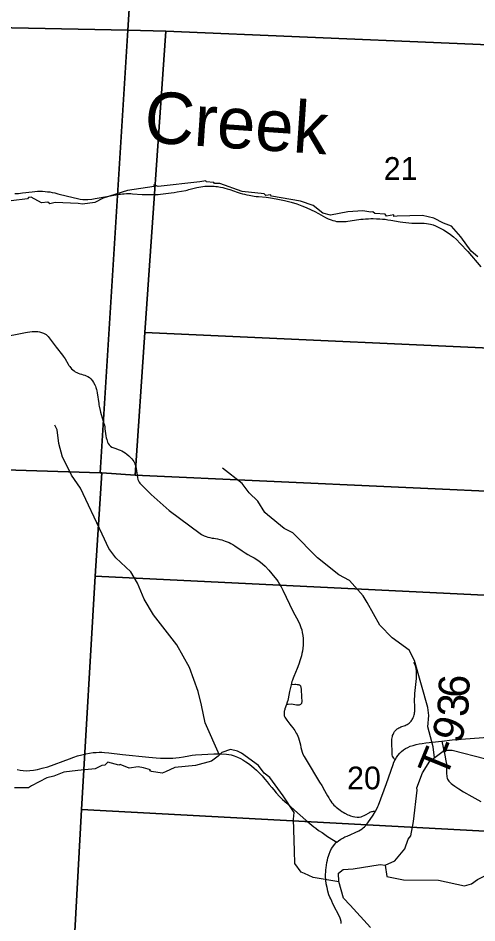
# Model space of a CAD drawing. Extents: x 396.2 to 468.4, y 232.6 to 279.1.
# Drawn here: x 416.904 to 417.748, y 265.475 to 267.141 of the extents above; entities that cross this region are included whole.
import ezdxf

# ---------------------------------------------------------------- set-up
doc = ezdxf.new("R2010")
doc.units = 0
for name, color, linetype in [('GM_X_County_Road', 7, 'Continuous'), ('GM_X_Minor_River', 7, 'Continuous'), ('GM_X_Minor_River_Text', 7, 'Continuous'), ('GM_X_Section', 7, 'Continuous'), ('GM_X_Section_Text', 7, 'Continuous'), ('GM_X_State_Route', 7, 'Continuous'), ('GM_X_Township_Road', 7, 'Continuous'), ('GM_X_Township_Road_Text', 7, 'Continuous')]:
    doc.layers.add(name, color=color, linetype=linetype)

msp = doc.modelspace()

# ---------------------------------------------------------------- linework, layer by layer
at = {"layer": 'GM_X_County_Road'}
for points in [[(416.8977, 266.8177), (416.9042, 266.8181), (416.9114, 266.8189), (416.9295, 266.8211), (416.9345, 266.8216), (416.9394, 266.822), (416.9441, 266.8221), (416.9484, 266.822), (416.9535, 266.8218), (416.9577, 266.8213), (416.9618, 266.8208), (416.966, 266.82), (416.9711, 266.8189), (416.9766, 266.8175), (416.9945, 266.8131), (417.0125, 266.8087), (417.0177, 266.8077), (417.0224, 266.8071), (417.0273, 266.8067), (417.0319, 266.8069), (417.0393, 266.8076), (417.0451, 266.8085), (417.0665, 266.8124), (417.0862, 266.8161), (417.0893, 266.8166), (417.0922, 266.817), (417.0955, 266.8173), (417.0987, 266.8175), (417.103, 266.8177), (417.1074, 266.8178), (417.111, 266.8177), (417.1143, 266.8176), (417.1318, 266.8164), (417.1459, 266.8162)], [(417.1459, 266.8162), (417.1509, 266.8161), (417.1611, 266.8163), (417.1657, 266.8166), (417.1704, 266.8171), (417.185, 266.819), (417.1907, 266.8198), (417.1964, 266.8208), (417.212, 266.8237), (417.2148, 266.8244), (417.2179, 266.8252), (417.2324, 266.8289), (417.2359, 266.8297), (417.2396, 266.8303), (417.2434, 266.8308), (417.2474, 266.8312), (417.2517, 266.8315), (417.2562, 266.8315), (417.2606, 266.8314), (417.2644, 266.8312), (417.2675, 266.831), (417.2704, 266.8307), (417.2729, 266.8303), (417.2758, 266.8297), (417.2802, 266.8288), (417.2842, 266.8278), (417.288, 266.8268), (417.2931, 266.8252), (417.3065, 266.8206), (417.3124, 266.8187), (417.3162, 266.8176), (417.3202, 266.8166), (417.3246, 266.8156), (417.3288, 266.8147), (417.3347, 266.8137), (417.3381, 266.8131), (417.3417, 266.8126), (417.3457, 266.8123), (417.3598, 266.8112), (417.3641, 266.8107), (417.368, 266.8102), (417.3714, 266.8096), (417.3817, 266.8078), (417.3936, 266.8052), (417.4057, 266.8022), (417.4162, 266.7989), (417.4258, 266.7955), (417.4335, 266.7923), (417.4428, 266.7881), (417.4494, 266.7846), (417.4561, 266.781), (417.4689, 266.774), (417.4742, 266.7715), (417.4795, 266.7694), (417.4829, 266.7683), (417.4864, 266.7674), (417.4896, 266.7667), (417.4931, 266.7663), (417.4965, 266.7661), (417.4999, 266.7661), (417.5037, 266.7662), (417.5072, 266.7665), (417.5103, 266.7669), (417.5302, 266.7698), (417.5342, 266.7704), (417.5382, 266.7709), (417.5429, 266.7713), (417.5481, 266.7715), (417.5523, 266.7717), (417.5567, 266.7717), (417.563, 266.7716), (417.5691, 266.7713), (417.574, 266.7709), (417.5787, 266.7704), (417.5838, 266.7697), (417.5892, 266.7688), (417.6064, 266.7657), (417.6115, 266.7649), (417.6169, 266.7643), (417.6225, 266.7638), (417.6282, 266.7636), (417.647, 266.7634), (417.6509, 266.7633), (417.6548, 266.7629), (417.6588, 266.7622), (417.6626, 266.7613), (417.667, 266.76), (417.6714, 266.7583), (417.6765, 266.7561), (417.6812, 266.7537), (417.6865, 266.7508), (417.6932, 266.7466), (417.6992, 266.7424), (417.7047, 266.7382), (417.71, 266.7332), (417.7171, 266.726), (417.7309, 266.7109), (417.7552, 266.6829)], [(416.8703, 266.5527), (416.9173, 266.562), (416.9208, 266.5626), (416.9248, 266.5633), (416.9291, 266.5637), (416.9327, 266.564), (416.9362, 266.5641), (416.9396, 266.5639), (416.943, 266.5633), (416.9465, 266.5621), (416.95, 266.5608), (416.9528, 266.5595), (416.955, 266.5581), (416.9572, 266.5563), (416.9588, 266.5545), (416.9605, 266.5523), (416.9734, 266.5352), (416.9849, 266.5203), (416.9866, 266.5181), (416.988, 266.5162), (416.9899, 266.5134), (416.9956, 266.5036), (416.9971, 266.5014), (416.9985, 266.4995), (417.0019, 266.4953), (417.0041, 266.4932), (417.0065, 266.4912), (417.0087, 266.4897), (417.0113, 266.4882), (417.014, 266.4871), (417.0168, 266.4861), (417.0203, 266.4851), (417.0231, 266.4842), (417.026, 266.4833), (417.0289, 266.4823), (417.0317, 266.4809), (417.0348, 266.4789), (417.0375, 266.4764), (417.0402, 266.4732), (417.0422, 266.4701), (417.0445, 266.4658), (417.0458, 266.463), (417.0468, 266.4604), (417.0478, 266.4573), (417.0484, 266.4545), (417.0489, 266.4511), (417.0518, 266.4314), (417.0522, 266.4288), (417.0526, 266.4262), (417.0544, 266.4185), (417.0553, 266.415), (417.0581, 266.4051), (417.0608, 266.3967), (417.0615, 266.3943), (417.0622, 266.3912), (417.0629, 266.388), (417.0634, 266.3845), (417.0652, 266.3717), (417.0658, 266.3677), (417.0666, 266.3647), (417.0673, 266.3623), (417.0683, 266.3598), (417.0695, 266.3576), (417.0711, 266.3552), (417.0733, 266.3529), (417.0759, 266.3511), (417.0794, 266.3495), (417.0832, 266.3481), (417.0877, 266.3467), (417.0913, 266.3455), (417.0946, 266.3441), (417.0977, 266.3424), (417.1006, 266.3404), (417.1035, 266.3381), (417.1075, 266.3349), (417.1105, 266.332), (417.1128, 266.3295), (417.1146, 266.327), (417.1163, 266.3245), (417.1176, 266.3221), (417.1186, 266.3197), (417.1194, 266.3173), (417.12, 266.3149), (417.1206, 266.3118), (417.1234, 266.2952), (417.1241, 266.2914), (417.1249, 266.2888), (417.126, 266.2866), (417.1274, 266.2845), (417.1306, 266.2814), (417.1484, 266.2636), (417.1816, 266.234), (417.2387, 266.1916), (417.2409, 266.1901), (417.2432, 266.1887), (417.246, 266.1874), (417.2493, 266.1861), (417.2529, 266.185), (417.2565, 266.1842), (417.2606, 266.1835), (417.2635, 266.1831), (417.2669, 266.1826), (417.2707, 266.182), (417.2749, 266.181), (417.2785, 266.18), (417.2817, 266.1791), (417.2848, 266.1779), (417.2879, 266.1767), (417.2916, 266.1751), (417.295, 266.1734), (417.2986, 266.1715), (417.3021, 266.1694), (417.3156, 266.1601), (417.3213, 266.1564), (417.3265, 266.1533), (417.3319, 266.1502), (417.338, 266.1468), (417.3448, 266.1426), (417.3493, 266.1393), (417.3535, 266.1357), (417.3579, 266.1314), (417.3646, 266.1241), (417.376, 266.1107), (417.3794, 266.1064), (417.3819, 266.1028), (417.3843, 266.0987), (417.3873, 266.0933), (417.3904, 266.0877), (417.4092, 266.0491), (417.4193, 266.0297), (417.4218, 266.0242), (417.424, 266.0189), (417.4254, 266.0143), (417.4265, 266.0096), (417.4275, 266.0038), (417.428, 265.9984), (417.4282, 265.9918), (417.428, 265.9863), (417.4275, 265.9807), (417.4266, 265.9754), (417.4258, 265.971), (417.4248, 265.9667), (417.4237, 265.9627), (417.4226, 265.9591), (417.4198, 265.9509), (417.4167, 265.9432), (417.4108, 265.9286), (417.4096, 265.9255), (417.4084, 265.922), (417.4074, 265.9191), (417.4066, 265.9164), (417.4058, 265.9133)], [(417.4058, 265.9133), (417.4031, 265.9007), (417.4002, 265.8874), (417.3996, 265.8844), (417.3987, 265.8812), (417.3973, 265.8771), (417.3944, 265.869), (417.394, 265.8675), (417.3935, 265.8659), (417.3932, 265.8646), (417.393, 265.8634), (417.3929, 265.862), (417.3928, 265.8606), (417.3929, 265.8591), (417.393, 265.8575), (417.3932, 265.856), (417.3936, 265.8548), (417.3941, 265.8535), (417.3953, 265.8517), (417.3982, 265.8478), (417.4038, 265.8407), (417.4061, 265.8377), (417.409, 265.8337), (417.4125, 265.8288), (417.4153, 265.824), (417.4167, 265.8215), (417.418, 265.8186), (417.4192, 265.8155), (417.4205, 265.8115), (417.422, 265.8068), (417.4229, 265.8026), (417.4239, 265.7979), (417.4249, 265.7934), (417.4261, 265.7891), (417.4277, 265.7852), (417.4298, 265.7812), (417.4333, 265.7753), (417.4584, 265.7341), (417.4622, 265.7279), (417.4675, 265.7184), (417.4702, 265.7133), (417.4726, 265.7089), (417.475, 265.7049), (417.4771, 265.7015), (417.479, 265.6987), (417.481, 265.6961), (417.4829, 265.6938), (417.4847, 265.6918), (417.4867, 265.6899), (417.4888, 265.6879), (417.4912, 265.686), (417.4937, 265.684), (417.4963, 265.6822), (417.4993, 265.6801), (417.5018, 265.6785), (417.5047, 265.6768), (417.5102, 265.674), (417.5126, 265.6729), (417.5154, 265.6718), (417.5196, 265.6705), (417.5234, 265.6698), (417.5272, 265.6695), (417.531, 265.6696), (417.5347, 265.6703), (417.5371, 265.6711), (417.5403, 265.6724), (417.543, 265.6738), (417.5497, 265.6777), (417.551, 265.6785), (417.5525, 265.6792), (417.5541, 265.6797), (417.5556, 265.6801), (417.5575, 265.6802), (417.5609, 265.6803)], [(417.6829, 265.8096), (417.6855, 265.7976), (417.6885, 265.7838), (417.6908, 265.7732), (417.6913, 265.7702), (417.6917, 265.7677), (417.6919, 265.7646), (417.692, 265.7615), (417.692, 265.7487), (417.6921, 265.7461), (417.6924, 265.7436), (417.693, 265.7412), (417.6938, 265.7393), (417.6948, 265.7376), (417.696, 265.736), (417.6974, 265.7344), (417.6988, 265.733), (417.7005, 265.7314), (417.7026, 265.7297), (417.7071, 265.7263), (417.7143, 265.7215), (417.7232, 265.7159), (417.7383, 265.7073), (417.7552, 265.6985)], [(416.9018, 265.7573), (416.9072, 265.7561), (416.9131, 265.7553), (416.919, 265.7549), (416.9252, 265.7551), (416.9317, 265.7558), (416.9389, 265.7573), (416.9479, 265.7595), (416.9582, 265.7624), (416.9978, 265.7769), (417.0059, 265.7798), (417.0129, 265.7822), (417.0206, 265.7845), (417.0279, 265.7863), (417.0347, 265.7875), (417.0417, 265.7883), (417.047, 265.7887), (417.0528, 265.7889), (417.0574, 265.7889), (417.0627, 265.7886), (417.0707, 265.7879), (417.0955, 265.7849), (417.144, 265.7798), (417.1577, 265.7785), (417.1657, 265.778), (417.172, 265.7778), (417.1784, 265.7778), (417.1833, 265.778), (417.1884, 265.7782), (417.1938, 265.7788), (417.2, 265.7796), (417.208, 265.7807), (417.2174, 265.7823), (417.2236, 265.7834), (417.2299, 265.7841), (417.2418, 265.7849), (417.2526, 265.7855), (417.2638, 265.7858), (417.2762, 265.7858), (417.2867, 265.7852), (417.291, 265.7847), (417.2954, 265.7841), (417.3012, 265.7825), (417.3071, 265.7802), (417.3125, 265.7776), (417.3173, 265.7749), (417.3225, 265.7715), (417.3274, 265.7681), (417.3329, 265.7637), (417.3378, 265.7597), (417.3422, 265.7557), (417.347, 265.7511), (417.3524, 265.7455), (417.3578, 265.7394), (417.3619, 265.7344), (417.3657, 265.7297), (417.3701, 265.7241), (417.3738, 265.7196), (417.3784, 265.7142), (417.3846, 265.7076), (417.3899, 265.7021), (417.3977, 265.695), (417.4121, 265.6826), (417.4332, 265.6639), (417.4476, 265.6519), (417.4515, 265.6489), (417.4565, 265.6451), (417.4627, 265.641), (417.473, 265.6337), (417.4839, 265.6269), (417.4897, 265.6233)]]:
    msp.add_lwpolyline(points, dxfattribs=at)
at = {"layer": 'GM_X_Minor_River'}
for points in [[(417.7497, 266.7011), (417.7372, 266.7117), (417.7183, 266.7379), (417.7009, 266.758), (417.6861, 266.7636), (417.6683, 266.7727), (417.6476, 266.7772), (417.6007, 266.7763), (417.5946, 266.7759), (417.5946, 266.7786), (417.5814, 266.7763), (417.5791, 266.7797), (417.5602, 266.7811), (417.5564, 266.7842), (417.5527, 266.7838), (417.5379, 266.786), (417.51, 266.784), (417.4782, 266.7779), (417.4642, 266.782), (417.4464, 266.7956), (417.4234, 266.8036), (417.3697, 266.8133), (417.3682, 266.8156), (417.3595, 266.814), (417.3561, 266.8171), (417.3156, 266.8219), (417.2748, 266.8362), (417.265, 266.8362), (417.2634, 266.8385), (417.2498, 266.8392), (417.2487, 266.8415), (417.2377, 266.8396), (417.1614, 266.831), (417.1531, 266.834), (417.1538, 266.831), (417.1051, 266.8233), (417.0601, 266.8091), (417.045, 266.8014), (417.0223, 266.7983), (417.014, 266.7998), (416.9717, 266.8013), (416.9618, 266.7989), (416.958, 266.802), (416.9463, 266.8008), (416.9274, 266.8114), (416.9225, 266.8106), (416.921, 266.808), (416.8908, 266.8045)], [(417.2742, 265.7837), (417.2477, 265.843), (417.2407, 265.8755), (417.2347, 265.9011), (417.2187, 265.9453), (417.1954, 265.987), (417.1528, 266.0423), (417.1352, 266.0709), (417.1232, 266.1002), (417.111, 266.1211), (417.0834, 266.147), (417.0707, 266.1641), (417.0579, 266.1903), (417.0185, 266.2751), (417.0015, 266.2992), (416.998, 266.3073), (416.9855, 266.3323), (416.9783, 266.3576), (416.9753, 266.3828), (416.971, 266.3913)], [(417.6696, 265.7789), (417.6672, 265.7991), (417.6574, 265.8359), (417.6595, 265.8567), (417.6577, 265.8716), (417.6331, 265.9578), (417.6231, 265.9767), (417.5916, 265.9997), (417.5689, 266.0228), (417.5456, 266.0646), (417.5384, 266.0773), (417.5132, 266.1051), (417.4939, 266.1159), (417.4544, 266.1468), (417.4093, 266.193), (417.3929, 266.2012), (417.3623, 266.2264), (417.3575, 266.2304), (417.3449, 266.2516), (417.3284, 266.267), (417.3157, 266.2841), (417.2799, 266.3122)], [(417.4939, 265.5504), (417.4464, 265.5582), (417.4306, 265.5654), (417.4245, 265.568), (417.4128, 265.5844), (417.412, 265.6072), (417.4104, 265.6657), (417.4115, 265.6782), (417.3915, 265.7086), (417.3665, 265.7423), (417.3563, 265.7503), (417.3461, 265.7643), (417.3147, 265.7874), (417.3075, 265.7908), (417.2946, 265.7942), (417.2784, 265.7885), (417.2716, 265.782), (417.2595, 265.7728), (417.23, 265.7648), (417.1922, 265.7609), (417.1745, 265.7529), (417.1688, 265.7506), (417.1488, 265.7536), (417.1457, 265.7547), (417.1469, 265.7566), (417.134, 265.7604), (417.1242, 265.7622), (417.1076, 265.7595), (417.0913, 265.7663), (417.089, 265.7652), (417.0686, 265.7708), (417.0633, 265.7651), (417.0573, 265.7643), (417.0456, 265.7586), (417.0134, 265.7555), (416.9874, 265.752), (416.9692, 265.7447), (416.9564, 265.7417), (416.928, 265.7272), (416.9224, 265.7237), (416.897, 265.7233)], [(417.552, 265.4665), (417.5145, 265.5075), (417.502, 265.52), (417.4937, 265.5511), (417.4929, 265.5663), (417.5016, 265.5728), (417.5198, 265.574), (417.5696, 265.5821), (417.5791, 265.581), (417.5969, 265.589), (417.615, 265.6111), (417.621, 265.629), (417.6259, 265.6351), (417.6308, 265.6617), (417.6376, 265.7191), (417.6372, 265.7233), (417.6477, 265.7511), (417.6613, 265.7728), (417.6881, 265.793), (417.7021, 265.793), (417.7641, 265.7768)], [(417.5791, 265.581), (417.5819, 265.5599), (417.6126, 265.5538), (417.6771, 265.5536), (417.7249, 265.5431), (417.7378, 265.5469), (417.7488, 265.5545), (417.7609, 265.5606), (417.7954, 265.5581), (417.8247, 265.5505), (417.8509, 265.5392), (417.8858, 265.5176), (417.9105, 265.5112), (417.9447, 265.487), (417.9564, 265.479), (417.9803, 265.4772), (418.0406, 265.4834), (418.1203, 265.4615), (418.1438, 265.4578), (418.1552, 265.4502), (418.1598, 265.4468)]]:
    msp.add_lwpolyline(points, dxfattribs=at)
at = {"layer": 'GM_X_Section'}
for points in [[(416.0902, 267.3758), (416.0904, 267.3787), (417.1209, 267.3615), (417.1057, 267.1188), (416.6173, 267.1288), (416.0764, 267.1399)], [(418.1569, 267.3442), (418.1567, 267.3407), (418.1396, 267.0762), (417.9571, 267.084), (417.1751, 267.1172), (417.1057, 267.1188), (417.1209, 267.3615)], [(417.1057, 267.1188), (417.0546, 266.3038), (416.5683, 266.319), (416.6173, 267.1288)], [(417.1751, 267.1172), (417.1369, 266.562), (417.1188, 266.2992), (417.0573, 266.3036), (417.0546, 266.3038), (417.1057, 267.1188)], [(417.9571, 267.084), (417.92, 266.5265), (417.1369, 266.562), (417.1751, 267.1172)], [(417.1369, 266.562), (417.92, 266.5265), (418.1044, 266.5181), (418.0878, 266.2553), (417.1188, 266.2992)], [(416.5683, 266.319), (417.0546, 266.3038), (417.0573, 266.3036), (417.0456, 266.113), (417.0199, 265.6834), (416.997, 265.2568), (415.9561, 265.311), (416.0202, 266.3387)], [(417.1188, 266.2992), (418.0878, 266.2553), (418.0756, 266.0632), (417.0456, 266.113), (417.0573, 266.3036)], [(417.0456, 266.113), (418.0756, 266.0632), (418.0481, 265.6281), (417.0199, 265.6834)], [(418.0481, 265.6281), (418.0224, 265.2055), (416.997, 265.2568), (417.0199, 265.6834)]]:
    msp.add_lwpolyline(points, close=True, dxfattribs=at)
at = {"layer": 'GM_X_State_Route'}
for points in [[(417.4973, 265.6288), (417.501, 265.6309), (417.5049, 265.633), (417.5087, 265.6347), (417.5306, 265.6445), (417.5338, 265.6462), (417.5365, 265.648), (417.5387, 265.6497), (417.541, 265.6518), (417.5431, 265.654), (417.547, 265.6588), (417.5569, 265.6731), (417.5609, 265.6803), (417.5641, 265.6862), (417.5654, 265.6888), (417.5665, 265.6914), (417.5811, 265.7314), (417.5934, 265.7662), (417.5951, 265.7705), (417.5972, 265.7753), (417.5995, 265.7791), (417.6022, 265.7832), (417.6057, 265.7872), (417.609, 265.7906), (417.6129, 265.7935), (417.6165, 265.7959), (417.6204, 265.7979), (417.6252, 265.8), (417.6303, 265.8017), (417.6362, 265.8033), (417.6413, 265.8044), (417.6468, 265.8054), (417.654, 265.8064), (417.6829, 265.8096), (417.7019, 265.8117), (417.7765, 265.8175)], [(417.4981, 265.4738), (417.4979, 265.477), (417.497, 265.4813), (417.4953, 265.4854), (417.4827, 265.5101), (417.4806, 265.5145), (417.4787, 265.5188), (417.4772, 265.5224), (417.4755, 265.5267), (417.4735, 265.533), (417.472, 265.5396), (417.4706, 265.5468), (417.4698, 265.5536), (417.4694, 265.5605), (417.4694, 265.5645), (417.4696, 265.5683), (417.4698, 265.5722), (417.4702, 265.5762), (417.471, 265.5811), (417.4718, 265.5857), (417.4727, 265.5901), (417.4737, 265.5945), (417.4746, 265.5979), (417.4756, 265.6011), (417.4777, 265.6065), (417.4803, 265.6116), (417.4825, 265.6151), (417.4856, 265.6193), (417.489, 265.6227), (417.4897, 265.6233), (417.4928, 265.6258), (417.4973, 265.6288)]]:
    msp.add_lwpolyline(points, dxfattribs=at)
at = {"layer": 'GM_X_Township_Road'}
for points in [[(417.5972, 265.7753), (417.5957, 265.7769), (417.5946, 265.7783), (417.5936, 265.7799), (417.5927, 265.7818), (417.5921, 265.784), (417.5918, 265.7866), (417.5916, 265.7895), (417.5912, 265.8059), (417.5912, 265.8086), (417.5912, 265.811), (417.5914, 265.8132), (417.5916, 265.8155), (417.5922, 265.8177), (417.5927, 265.8196), (417.5934, 265.8215), (417.5941, 265.823), (417.595, 265.8249), (417.5963, 265.827), (417.5973, 265.8285), (417.5983, 265.8297), (417.5995, 265.8309), (417.6008, 265.8319), (417.6023, 265.8329), (417.6039, 265.8338), (417.6059, 265.8348), (417.6079, 265.8356), (417.6156, 265.8385), (417.6176, 265.8393), (417.6196, 265.8402), (417.6212, 265.8411), (417.6229, 265.8423), (417.6243, 265.8435), (417.6257, 265.8448), (417.6269, 265.8462), (417.628, 265.8478), (417.6289, 265.8495), (417.6298, 265.8512), (417.6306, 265.853), (417.6314, 265.8552), (417.6321, 265.8576), (417.6327, 265.86), (417.6332, 265.862), (417.6335, 265.8642), (417.6336, 265.8664), (417.6337, 265.8693), (417.6337, 265.8722), (417.6331, 265.8853), (417.6332, 265.8882), (417.6333, 265.8909), (417.6335, 265.8933), (417.6338, 265.897), (417.6365, 265.9246), (417.6367, 265.9284), (417.6368, 265.9319), (417.6367, 265.9352), (417.6366, 265.938), (417.6364, 265.9402), (417.6361, 265.9421), (417.6359, 265.9436), (417.6355, 265.9451), (417.6351, 265.9465), (417.6346, 265.948), (417.6339, 265.9495), (417.6327, 265.952), (417.6314, 265.9542)], [(417.3973, 265.8771), (417.3993, 265.8773), (417.4007, 265.8775), (417.4063, 265.8781), (417.416, 265.8765), (417.4174, 265.8764), (417.4191, 265.8763), (417.4203, 265.8764), (417.4215, 265.8766), (417.4227, 265.877), (417.4238, 265.8777), (417.4248, 265.8786), (417.4253, 265.8795), (417.4257, 265.8805), (417.4259, 265.8818), (417.4255, 265.8916), (417.4249, 265.904), (417.4247, 265.9058), (417.4246, 265.9073), (417.4243, 265.9086), (417.4239, 265.9098), (417.4236, 265.9106), (417.4232, 265.9112), (417.4225, 265.9119), (417.4218, 265.9123), (417.4208, 265.9127), (417.4197, 265.913), (417.4183, 265.9132), (417.4168, 265.9134), (417.4147, 265.9135), (417.4125, 265.9136), (417.4058, 265.9133)]]:
    msp.add_lwpolyline(points, dxfattribs=at)

# ---------------------------------------------------------------- texts
at = {"layer": 'GM_X_Minor_River_Text'}
msp.add_text('Creek', height=0.09469, rotation=356.1515, dxfattribs=at).set_placement((417.1338, 266.9125))
at = {"layer": 'GM_X_Section_Text'}
for s, p in [('21', (417.5763, 266.8431)), ('20', (417.5088, 265.7207))]:
    msp.add_text(s, height=0.04186, rotation=0, dxfattribs=at).set_placement(p)
at = {"layer": 'GM_X_Township_Road_Text'}
for s, rotation, p in [('6', 87.3367, (417.7331, 265.8884)), ('3', 87.3, (417.7314, 265.8534)), ('9', 70.4444, (417.7162, 265.8026)), ('-', 68.0876, (417.7066, 265.7786)), ('T', 67.7744, (417.6904, 265.7389))]:
    msp.add_text(s, height=0.0568, rotation=rotation, dxfattribs=at).set_placement(p)

doc.saveas('drawing.dxf')
